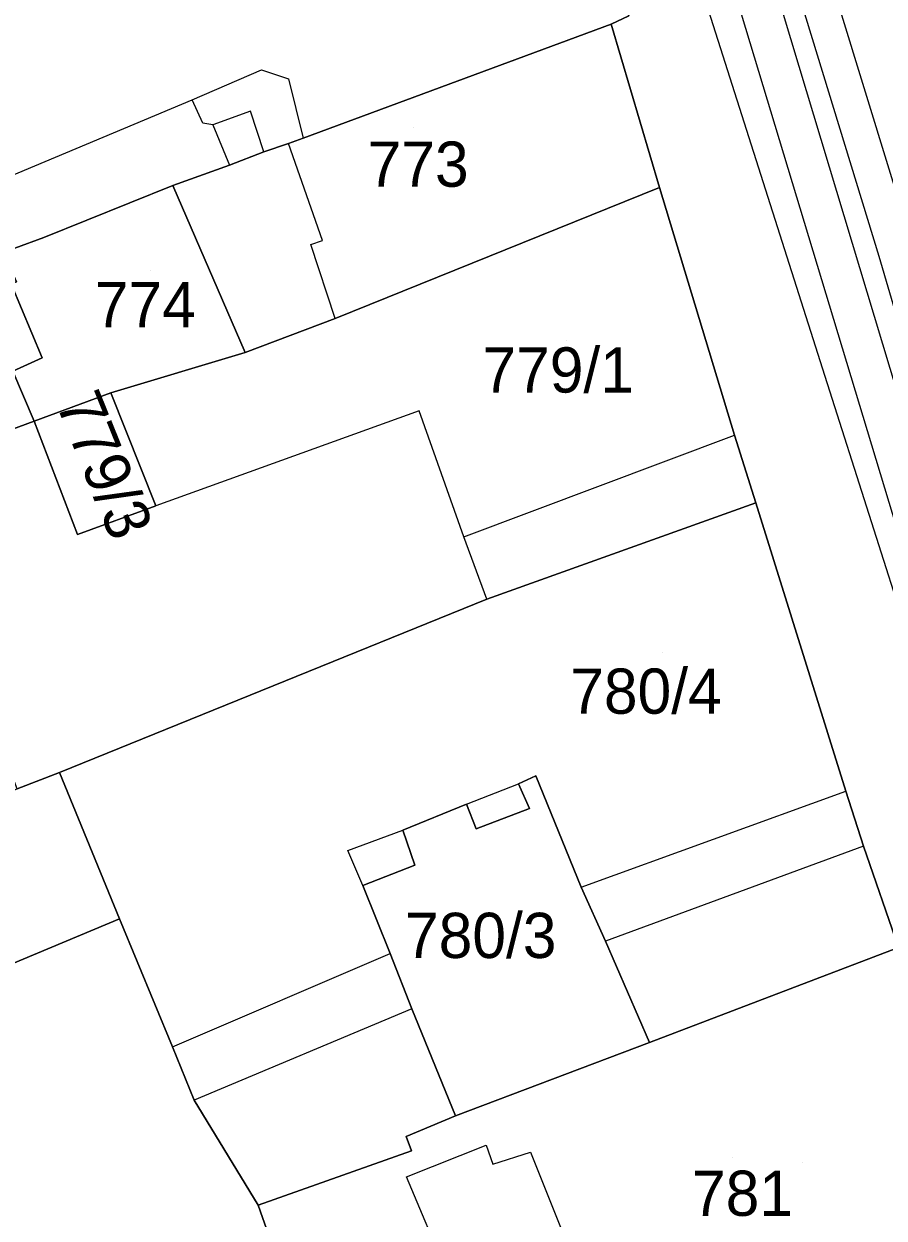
# Model space of a CAD drawing. Extents: x -263423 to -261326, y -1240067 to -1237864.
# Drawn here: x -262796.8 to -262758.8, y -1239222.4 to -1239169.6 of the extents above; entities that cross this region are included whole.
import ezdxf

# ---------------------------------------------------------------- set-up
doc = ezdxf.new("R2010")
doc.units = 0
for name, color, linetype in [('body_kn', 7, 'Continuous'), ('kladpar_druhypozemkov', 7, 'Continuous'), ('kladpar_hranice', 7, 'Continuous'), ('kladpar_parcelnecisla', 7, 'Continuous'), ('kladpar_plochy', 7, 'Continuous'), ('tarchy_linie', 7, 'Continuous'), ('zappar_hrandruhpozemk', 7, 'Continuous'), ('znacky', 7, 'Continuous')]:
    doc.layers.add(name, color=color, linetype=linetype)

msp = doc.modelspace()

# ---------------------------------------------------------------- linework, layer by layer
at = {"layer": 'body_kn'}
for p, q in [((-262770.81, -1239169.6), (-262770.81, -1239169.6)), ((-262786.27, -1239171.62), (-262786.27, -1239171.62)), ((-262785.07, -1239172.02), (-262785.07, -1239172.02)), ((-262789.34, -1239172.95), (-262789.34, -1239172.95)), ((-262789.34, -1239172.95), (-262789.34, -1239172.95)), ((-262786.75, -1239173.45), (-262786.75, -1239173.45)), ((-262788.86, -1239173.98), (-262788.86, -1239173.98)), ((-262788.42, -1239174.05), (-262788.42, -1239174.05)), ((-262788.42, -1239174.05), (-262788.42, -1239174.05)), ((-262785.07, -1239174.88), (-262785.07, -1239174.88)), ((-262784.43, -1239174.64), (-262784.43, -1239174.64)), ((-262786.16, -1239175.24), (-262786.16, -1239175.24)), ((-262786.16, -1239175.24), (-262786.16, -1239175.24)), ((-262787.69, -1239175.84), (-262787.69, -1239175.84)), ((-262790.19, -1239176.74), (-262790.19, -1239176.74)), ((-262790.19, -1239176.74), (-262790.19, -1239176.74)), ((-262768.68, -1239176.83), (-262768.68, -1239176.83)), ((-262768.68, -1239176.83), (-262768.68, -1239176.83)), ((-262795.89, -1239179.03), (-262795.89, -1239179.03)), ((-262784.09, -1239179.35), (-262784.09, -1239179.35)), ((-262783.58, -1239179.17), (-262783.58, -1239179.17)), ((-262758.99, -1239179.86), (-262758.99, -1239179.86)), ((-262783.02, -1239182.62), (-262783.02, -1239182.62)), ((-262783.02, -1239182.62), (-262783.02, -1239182.62)), ((-262795.96, -1239184.35), (-262795.96, -1239184.35)), ((-262786.99, -1239184.12), (-262786.99, -1239184.12)), ((-262792.93, -1239185.9), (-262792.93, -1239185.9)), ((-262792.93, -1239185.9), (-262792.93, -1239185.9)), ((-262761.26, -1239185.51), (-262761.26, -1239185.51)), ((-262779.3, -1239186.7), (-262779.3, -1239186.7)), ((-262796.32, -1239187.16), (-262796.32, -1239187.16)), ((-262765.37, -1239187.77), (-262765.37, -1239187.77)), ((-262790.94, -1239190.9), (-262790.94, -1239190.9)), ((-262764.42, -1239190.77), (-262764.42, -1239190.77)), ((-262794.4, -1239192.16), (-262794.4, -1239192.16)), ((-262777.33, -1239192.27), (-262777.33, -1239192.27)), ((-262776.31, -1239195.03), (-262776.31, -1239195.03)), ((-262776.31, -1239195.03), (-262776.31, -1239195.03)), ((-262795.2, -1239202.69), (-262795.2, -1239202.69)), ((-262774.14, -1239202.83), (-262774.14, -1239202.83)), ((-262774.91, -1239203.19), (-262774.91, -1239203.19)), ((-262760.45, -1239203.51), (-262760.45, -1239203.51)), ((-262777.21, -1239204.09), (-262777.21, -1239204.09)), ((-262777.21, -1239204.09), (-262777.21, -1239204.09)), ((-262774.42, -1239204.28), (-262774.42, -1239204.28)), ((-262774.42, -1239204.28), (-262774.42, -1239204.28)), ((-262780.03, -1239205.24), (-262780.03, -1239205.24)), ((-262776.79, -1239205.18), (-262776.79, -1239205.18)), ((-262759.67, -1239205.94), (-262759.67, -1239205.94)), ((-262759.67, -1239205.94), (-262759.67, -1239205.94)), ((-262782.46, -1239206.14), (-262782.46, -1239206.14)), ((-262779.49, -1239206.78), (-262779.49, -1239206.78)), ((-262781.79, -1239207.68), (-262781.79, -1239207.68)), ((-262781.79, -1239207.68), (-262781.79, -1239207.68)), ((-262772.15, -1239207.76), (-262772.15, -1239207.76)), ((-262772.15, -1239207.76), (-262772.15, -1239207.76)), ((-262792.55, -1239209.16), (-262792.55, -1239209.16)), ((-262792.55, -1239209.16), (-262792.55, -1239209.16)), ((-262771.06, -1239210.14), (-262771.06, -1239210.14)), ((-262780.59, -1239210.69), (-262780.59, -1239210.69)), ((-262779.63, -1239213.13), (-262779.63, -1239213.13)), ((-262779.63, -1239213.13), (-262779.63, -1239213.13)), ((-262790.2, -1239214.81), (-262790.2, -1239214.81)), ((-262790.2, -1239214.81), (-262790.2, -1239214.81)), ((-262769.13, -1239214.63), (-262769.13, -1239214.63)), ((-262769.13, -1239214.63), (-262769.13, -1239214.63)), ((-262789.24, -1239217.18), (-262789.24, -1239217.18)), ((-262777.7, -1239217.87), (-262777.7, -1239217.87)), ((-262779.88, -1239218.78), (-262779.88, -1239218.78)), ((-262776.34, -1239219.17), (-262776.34, -1239219.17)), ((-262779.64, -1239219.42), (-262779.64, -1239219.42)), ((-262774.38, -1239219.47), (-262774.38, -1239219.47)), ((-262776.04, -1239220.01), (-262776.04, -1239220.01)), ((-262779.86, -1239220.56), (-262779.86, -1239220.56)), ((-262779.86, -1239220.56), (-262779.86, -1239220.56)), ((-262786.42, -1239221.81), (-262786.42, -1239221.81))]:
    msp.add_line(p, q, dxfattribs=at)
at = {"layer": 'kladpar_druhypozemkov'}
for p, q in [((-262779.57, -1239174.19), (-262779.57, -1239174.19)), ((-262791.17, -1239180.49), (-262791.17, -1239180.49)), ((-262772.78, -1239183.61), (-262772.78, -1239183.61)), ((-262792.47, -1239188.89), (-262792.47, -1239188.89)), ((-262768.57, -1239197.39), (-262768.57, -1239197.39)), ((-262776.37, -1239208.89), (-262776.37, -1239208.89)), ((-262765.47, -1239219.69), (-262765.47, -1239219.69))]:
    msp.add_line(p, q, dxfattribs=at)
at = {"layer": 'kladpar_hranice'}
for points in [[(-262753.82, -1239222.65), (-262758.12, -1239210.42), (-262759.67, -1239205.94), (-262760.45, -1239203.51), (-262764.42, -1239190.77), (-262765.37, -1239187.77), (-262768.68, -1239176.83), (-262770.81, -1239169.6), (-262770.04, -1239169.24), (-262775.1, -1239154.07), (-262776.76, -1239148.95), (-262777, -1239148.24), (-262784.01, -1239126.36), (-262786.62, -1239118.17), (-262791.9, -1239101.53), (-262796.48, -1239087.39)], [(-262776.16, -1239153.41), (-262775.1, -1239154.07), (-262770.04, -1239169.24), (-262770.81, -1239169.6), (-262784.43, -1239174.64), (-262785.07, -1239174.88), (-262786.16, -1239175.24), (-262787.69, -1239175.84), (-262790.19, -1239176.74), (-262795.89, -1239179.03), (-262797.17, -1239179.51), (-262798.77, -1239180.11), (-262804.34, -1239165.31), (-262776.16, -1239153.41)], [(-262786.16, -1239175.24), (-262785.07, -1239174.88), (-262784.43, -1239174.64), (-262770.81, -1239169.6), (-262768.68, -1239176.83), (-262783.02, -1239182.62), (-262786.99, -1239184.12), (-262790.19, -1239176.74), (-262787.69, -1239175.84), (-262786.16, -1239175.24)], [(-262768.68, -1239176.83), (-262765.37, -1239187.77), (-262764.42, -1239190.77), (-262776.31, -1239195.03), (-262795.2, -1239202.69), (-262797.06, -1239203.41), (-262802.4, -1239189.44), (-262797.79, -1239187.7), (-262796.32, -1239187.16), (-262794.4, -1239192.16), (-262790.94, -1239190.9), (-262792.93, -1239185.9), (-262786.99, -1239184.12), (-262783.02, -1239182.62), (-262768.68, -1239176.83)], [(-262790.19, -1239176.74), (-262786.99, -1239184.12), (-262792.93, -1239185.9), (-262796.32, -1239187.16), (-262797.26, -1239184.94), (-262795.96, -1239184.35), (-262797.33, -1239181.08), (-262797.09, -1239180.99), (-262797.51, -1239180.05), (-262798.46, -1239180.69), (-262798.77, -1239180.11), (-262797.17, -1239179.51), (-262795.89, -1239179.03), (-262790.19, -1239176.74)], [(-262804.73, -1239183.16), (-262804.16, -1239182.92), (-262798.98, -1239180.89), (-262798.46, -1239180.69), (-262797.51, -1239180.05), (-262797.09, -1239180.99), (-262797.33, -1239181.08), (-262795.96, -1239184.35), (-262797.26, -1239184.94), (-262796.32, -1239187.16), (-262797.79, -1239187.7), (-262802.4, -1239189.44), (-262804.73, -1239183.16)], [(-262792.93, -1239185.9), (-262790.94, -1239190.9), (-262794.4, -1239192.16), (-262796.32, -1239187.16), (-262792.93, -1239185.9)], [(-262776.31, -1239195.03), (-262764.42, -1239190.77), (-262760.45, -1239203.51), (-262759.67, -1239205.94), (-262758.12, -1239210.42), (-262769.13, -1239214.63), (-262771.06, -1239210.14), (-262772.15, -1239207.76), (-262774.14, -1239202.83), (-262774.91, -1239203.19), (-262774.42, -1239204.28), (-262776.79, -1239205.18), (-262777.21, -1239204.09), (-262780.03, -1239205.24), (-262779.49, -1239206.78), (-262781.79, -1239207.68), (-262780.59, -1239210.69), (-262779.63, -1239213.13), (-262777.7, -1239217.87), (-262779.88, -1239218.78), (-262779.64, -1239219.42), (-262786.42, -1239221.81), (-262789.24, -1239217.18), (-262790.2, -1239214.81), (-262792.55, -1239209.16), (-262795.2, -1239202.69), (-262776.31, -1239195.03)], [(-262838.39, -1239221.89), (-262811.78, -1239209.44), (-262802.43, -1239205.52), (-262797.06, -1239203.41), (-262795.2, -1239202.69), (-262792.55, -1239209.16), (-262841.74, -1239229.76)], [(-262774.42, -1239204.28), (-262774.91, -1239203.19), (-262774.14, -1239202.83), (-262772.15, -1239207.76), (-262771.06, -1239210.14), (-262769.13, -1239214.63), (-262777.7, -1239217.87), (-262779.63, -1239213.13), (-262780.59, -1239210.69), (-262781.79, -1239207.68), (-262779.49, -1239206.78), (-262780.03, -1239205.24), (-262777.21, -1239204.09), (-262776.79, -1239205.18), (-262774.42, -1239204.28)], [(-262792.55, -1239209.16), (-262790.2, -1239214.81), (-262789.24, -1239217.18), (-262786.42, -1239221.81), (-262785.94, -1239223.16), (-262841.26, -1239245.78), (-262843.43, -1239240.27), (-262846.3, -1239241.29), (-262847.45, -1239238.34), (-262848.83, -1239234.88), (-262846.08, -1239233.8), (-262846.74, -1239232.07), (-262841.62, -1239230.08), (-262841.74, -1239229.76), (-262792.55, -1239209.16)], [(-262769.13, -1239214.63), (-262758.12, -1239210.42), (-262753.82, -1239222.65), (-262754.34, -1239223.21), (-262754.82, -1239224.92), (-262781.39, -1239235.39), (-262785.94, -1239223.16), (-262786.42, -1239221.81), (-262779.64, -1239219.42), (-262779.88, -1239218.78), (-262777.7, -1239217.87), (-262769.13, -1239214.63)]]:
    msp.add_lwpolyline(points, dxfattribs=at)
at = {"layer": 'kladpar_plochy'}
for points in [[(-262753.82, -1239222.65), (-262758.12, -1239210.42), (-262759.67, -1239205.94), (-262760.45, -1239203.51), (-262764.42, -1239190.77), (-262765.37, -1239187.77), (-262768.68, -1239176.83), (-262770.81, -1239169.6), (-262770.04, -1239169.24), (-262775.1, -1239154.07), (-262776.76, -1239148.95), (-262777, -1239148.24), (-262784.01, -1239126.36), (-262786.62, -1239118.17), (-262791.9, -1239101.53), (-262796.48, -1239087.39)], [(-262838.39, -1239221.89), (-262811.78, -1239209.44), (-262802.43, -1239205.52), (-262797.06, -1239203.41), (-262795.2, -1239202.69), (-262792.55, -1239209.16), (-262841.74, -1239229.76)]]:
    msp.add_lwpolyline(points, dxfattribs=at)
for points in [[(-262776.16, -1239153.41), (-262775.1, -1239154.07), (-262770.04, -1239169.24), (-262770.81, -1239169.6), (-262784.43, -1239174.64), (-262785.07, -1239174.88), (-262786.16, -1239175.24), (-262787.69, -1239175.84), (-262790.19, -1239176.74), (-262795.89, -1239179.03), (-262797.17, -1239179.51), (-262798.77, -1239180.11), (-262804.34, -1239165.31)], [(-262786.16, -1239175.24), (-262785.07, -1239174.88), (-262784.43, -1239174.64), (-262770.81, -1239169.6), (-262768.68, -1239176.83), (-262783.02, -1239182.62), (-262786.99, -1239184.12), (-262790.19, -1239176.74), (-262787.69, -1239175.84)], [(-262768.68, -1239176.83), (-262765.37, -1239187.77), (-262764.42, -1239190.77), (-262776.31, -1239195.03), (-262795.2, -1239202.69), (-262797.06, -1239203.41), (-262802.4, -1239189.44), (-262797.79, -1239187.7), (-262796.32, -1239187.16), (-262794.4, -1239192.16), (-262790.94, -1239190.9), (-262792.93, -1239185.9), (-262786.99, -1239184.12), (-262783.02, -1239182.62)], [(-262790.19, -1239176.74), (-262786.99, -1239184.12), (-262792.93, -1239185.9), (-262796.32, -1239187.16), (-262797.26, -1239184.94), (-262795.96, -1239184.35), (-262797.33, -1239181.08), (-262797.09, -1239180.99), (-262797.51, -1239180.05), (-262798.46, -1239180.69), (-262798.77, -1239180.11), (-262797.17, -1239179.51), (-262795.89, -1239179.03)], [(-262804.73, -1239183.16), (-262804.16, -1239182.92), (-262798.98, -1239180.89), (-262798.46, -1239180.69), (-262797.51, -1239180.05), (-262797.09, -1239180.99), (-262797.33, -1239181.08), (-262795.96, -1239184.35), (-262797.26, -1239184.94), (-262796.32, -1239187.16), (-262797.79, -1239187.7), (-262802.4, -1239189.44)], [(-262792.93, -1239185.9), (-262790.94, -1239190.9), (-262794.4, -1239192.16), (-262796.32, -1239187.16)], [(-262776.31, -1239195.03), (-262764.42, -1239190.77), (-262760.45, -1239203.51), (-262759.67, -1239205.94), (-262758.12, -1239210.42), (-262769.13, -1239214.63), (-262771.06, -1239210.14), (-262772.15, -1239207.76), (-262774.14, -1239202.83), (-262774.91, -1239203.19), (-262774.42, -1239204.28), (-262776.79, -1239205.18), (-262777.21, -1239204.09), (-262780.03, -1239205.24), (-262779.49, -1239206.78), (-262781.79, -1239207.68), (-262780.59, -1239210.69), (-262779.63, -1239213.13), (-262777.7, -1239217.87), (-262779.88, -1239218.78), (-262779.64, -1239219.42), (-262786.42, -1239221.81), (-262789.24, -1239217.18), (-262790.2, -1239214.81), (-262792.55, -1239209.16), (-262795.2, -1239202.69)], [(-262774.42, -1239204.28), (-262774.91, -1239203.19), (-262774.14, -1239202.83), (-262772.15, -1239207.76), (-262771.06, -1239210.14), (-262769.13, -1239214.63), (-262777.7, -1239217.87), (-262779.63, -1239213.13), (-262780.59, -1239210.69), (-262781.79, -1239207.68), (-262779.49, -1239206.78), (-262780.03, -1239205.24), (-262777.21, -1239204.09), (-262776.79, -1239205.18)], [(-262792.55, -1239209.16), (-262790.2, -1239214.81), (-262789.24, -1239217.18), (-262786.42, -1239221.81), (-262785.94, -1239223.16), (-262841.26, -1239245.78), (-262843.43, -1239240.27), (-262846.3, -1239241.29), (-262847.45, -1239238.34), (-262848.83, -1239234.88), (-262846.08, -1239233.8), (-262846.74, -1239232.07), (-262841.62, -1239230.08), (-262841.74, -1239229.76)], [(-262769.13, -1239214.63), (-262758.12, -1239210.42), (-262753.82, -1239222.65), (-262754.34, -1239223.21), (-262754.82, -1239224.92), (-262781.39, -1239235.39), (-262785.94, -1239223.16), (-262786.42, -1239221.81), (-262779.64, -1239219.42), (-262779.88, -1239218.78), (-262777.7, -1239217.87)]]:
    msp.add_lwpolyline(points, close=True, dxfattribs=at)
at = {"layer": 'tarchy_linie'}
for points in [[(-262816.21, -1239022.95), (-262801.33, -1239053.61), (-262785.49, -1239096.59), (-262778.97, -1239116.64), (-262769.58, -1239148.24), (-262765.58, -1239161.32), (-262756.14, -1239192.63), (-262745.47, -1239227.02), (-262734.36, -1239262.66), (-262729.23, -1239278.2), (-262719.46, -1239309.9), (-262705.75, -1239353.04), (-262693.14, -1239374.02), (-262677.03, -1239427.73), (-262664.56, -1239482.72), (-262653.16, -1239519.18)], [(-262721.13, -1239310.42), (-262730.9, -1239278.73), (-262736.03, -1239263.19), (-262747.14, -1239227.54), (-262757.81, -1239193.14), (-262767.26, -1239161.83), (-262771.21, -1239148.73), (-262780.59, -1239117.15), (-262787.1, -1239097.15), (-262802.9, -1239054.28)], [(-262791.51, -1239071.61), (-262780.14, -1239104.77), (-262774.26, -1239123.31), (-262769.38, -1239138.61), (-262766.53, -1239148.01), (-262763.7, -1239158.99), (-262761.74, -1239165.58), (-262757.5, -1239179.41), (-262753.63, -1239192.61), (-262747.68, -1239211.41), (-262744.63, -1239222.46), (-262735.92, -1239246.92), (-262730.83, -1239263.34), (-262725.19, -1239281.48), (-262720.77, -1239295.86), (-262717.4, -1239307.13), (-262713.9, -1239319.06)], [(-262792.97, -1239072.14), (-262781.61, -1239105.26), (-262775.74, -1239123.78), (-262770.86, -1239139.07), (-262768.02, -1239148.43), (-262765.19, -1239159.4), (-262763.22, -1239166.03), (-262758.99, -1239179.86), (-262755.11, -1239193.06), (-262749.17, -1239211.85), (-262746.11, -1239222.93), (-262737.39, -1239247.41), (-262732.31, -1239263.8), (-262726.67, -1239281.94), (-262722.25, -1239296.31), (-262718.89, -1239307.57), (-262715.38, -1239319.51)]]:
    msp.add_lwpolyline(points, dxfattribs=at)
at = {"layer": 'zappar_hrandruhpozemk'}
for p, q in [((-262789.34, -1239172.95), (-262786.27, -1239171.62)), ((-262786.27, -1239171.62), (-262785.07, -1239172.02)), ((-262785.07, -1239172.02), (-262784.43, -1239174.64)), ((-262798.25, -1239176.69), (-262789.34, -1239172.95)), ((-262788.42, -1239174.05), (-262787.69, -1239175.84)), ((-262783.58, -1239179.17), (-262785.07, -1239174.88)), ((-262756.39, -1239200.8), (-262761.26, -1239185.51)), ((-262779.3, -1239186.7), (-262790.94, -1239190.9)), ((-262777.33, -1239192.27), (-262779.3, -1239186.7)), ((-262777.33, -1239192.27), (-262765.37, -1239187.77)), ((-262776.31, -1239195.03), (-262777.33, -1239192.27)), ((-262777.21, -1239204.09), (-262774.91, -1239203.19)), ((-262772.15, -1239207.76), (-262760.45, -1239203.51)), ((-262782.46, -1239206.14), (-262780.03, -1239205.24)), ((-262759.67, -1239205.94), (-262771.06, -1239210.14)), ((-262781.79, -1239207.68), (-262782.46, -1239206.14)), ((-262790.2, -1239214.81), (-262780.59, -1239210.69)), ((-262779.63, -1239213.13), (-262789.24, -1239217.18)), ((-262774.38, -1239219.47), (-262772.99, -1239222.93))]:
    msp.add_line(p, q, dxfattribs=at)
for points in [[(-262761.26, -1239185.51), (-262771.76, -1239152.49), (-262781.16, -1239123.69)], [(-262786.16, -1239175.24), (-262786.75, -1239173.45), (-262788.42, -1239174.05), (-262788.86, -1239173.98), (-262789.34, -1239172.95)], [(-262783.02, -1239182.62), (-262784.09, -1239179.35), (-262783.58, -1239179.17)], [(-262779.86, -1239220.56), (-262776.34, -1239219.17), (-262776.04, -1239220.01), (-262774.38, -1239219.47)], [(-262772.99, -1239222.93), (-262778.05, -1239224.86), (-262779.86, -1239220.56)]]:
    msp.add_lwpolyline(points, dxfattribs=at)
at = {"layer": 'znacky'}
msp.add_line((-262762.36, -1239219.91), (-262762.36, -1239219.91), dxfattribs=at)

# ---------------------------------------------------------------- texts
at = {"layer": 'kladpar_parcelnecisla'}
for s, p in [('773', (-262781.577, -1239176.79)), ('774', (-262793.634, -1239183)), ('779/1', (-262776.505, -1239185.89)), ('780/4', (-262772.625, -1239200.09)), ('780/3', (-262779.927, -1239210.89)), ('781', (-262767.244, -1239222.29))]:
    msp.add_text(s, height=2, dxfattribs=at).set_placement(p)
msp.add_text('779/3', height=2, rotation=292, dxfattribs=at).set_placement((-262795.373, -1239186.352))

doc.saveas('drawing.dxf')
